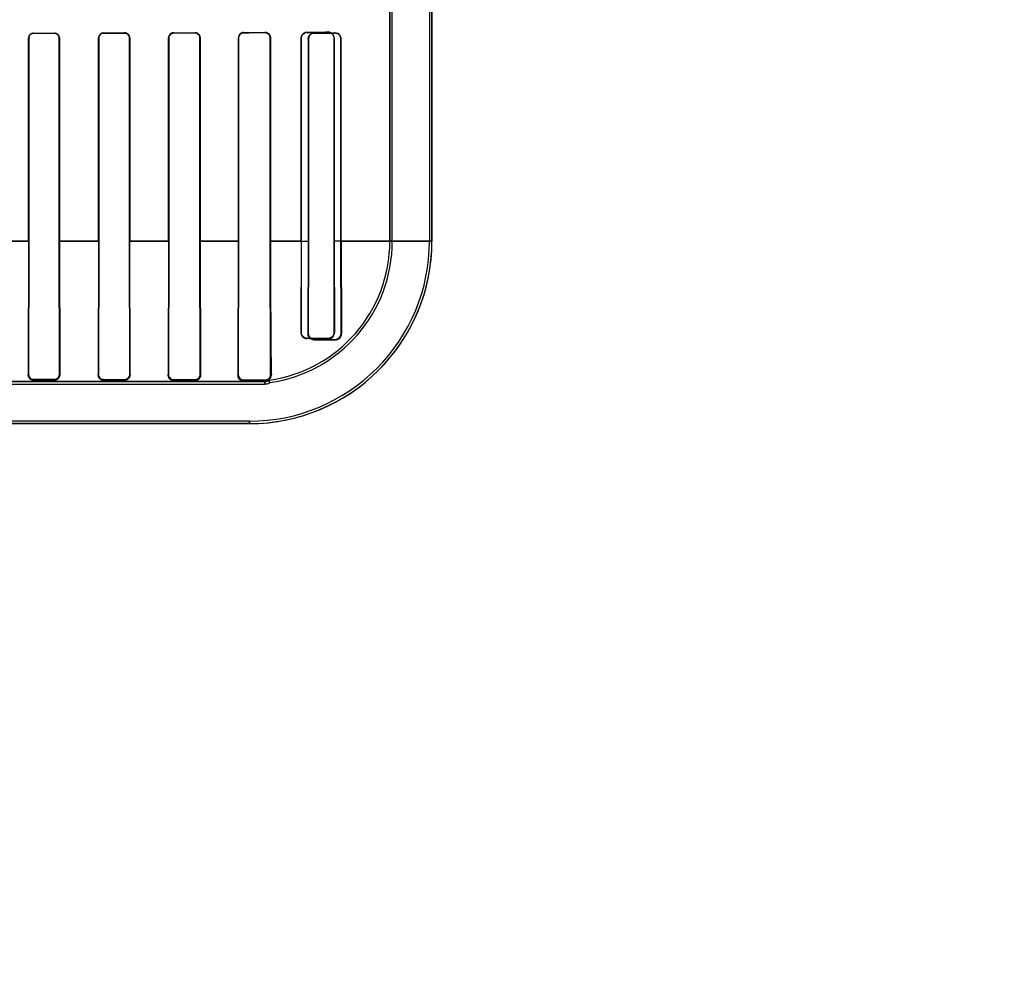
# Model space of a CAD drawing. Header units: millimetres. Extents: x 0 to 297, y 0 to 210.
# Tile 348 of 438: x 242.565 to 242.986, y 156.62 to 157.029. Entities that reach past the tile are written whole.
import ezdxf

# ---------------------------------------------------------------- set-up
doc = ezdxf.new("R2010")
doc.units = ezdxf.units.MM
doc.header["$LTSCALE"] = 16.335
doc.layers.get('0').update_dxf_attribs({"linetype": 'CONTINUOUS'})
for name, color, linetype in [('AXES_REF', 7, 'CONTINUOUS'), ('INTFCLR_1', 7, 'CONTINUOUS'), ('INTFCLR_72935', 7, 'CONTINUOUS')]:
    doc.layers.add(name, color=color, linetype=linetype)

msp = doc.modelspace()

# ---------------------------------------------------------------- linework, layer by layer
at = {"color": 7, "linetype": 'Continuous'}
for radius in [5.8174969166, 5.817, 5.7797484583]:
    msp.add_circle((241.4979109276, 154.8339782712), radius, dxfattribs=at)
msp.add_arc((241.4979109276, 154.8339782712), 5.76, 278.2771290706, 261.7228709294, dxfattribs=at)
at = {"layer": 'AXES_REF', "color": 9, "linetype": 'Continuous'}
msp.add_circle((241.4979109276, 154.8339782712), 3.5571461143, dxfattribs=at)
at = {"layer": 'AXES_REF', "color": 7, "linetype": 'Continuous'}
msp.add_arc((241.4979109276, 154.8339782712), 5.892, 113.0826660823, 66.91733391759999, dxfattribs=at)
at = {"layer": 'AXES_REF', "color": 9, "linetype": 'Continuous'}
msp.add_arc((241.4979109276, 154.8339782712), 5.3067073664, 94.4118118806, 85.5881881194, dxfattribs=at)
at = {"layer": 'INTFCLR_1', "color": 6, "linetype": 'Continuous'}
for p, q in [((242.7399519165, 158.5359798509), (242.7399519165, 156.9339697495)), ((242.7410098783, 158.5359697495), (242.7410098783, 156.9339697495)), ((242.7230098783, 157.0345241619), (242.7230098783, 156.9339697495)), ((242.7240678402, 156.9339697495), (242.7240678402, 157.0345241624)), ((242.568520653, 157.0209697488), (242.568520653, 156.9339697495)), ((242.5685927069, 157.0209697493), (242.5685927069, 156.9339697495)), ((242.5815907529, 156.9339697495), (242.5815907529, 157.0209697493)), ((242.5816651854, 156.9339697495), (242.5816651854, 157.0209697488)), ((242.5984509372, 157.0209697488), (242.5984509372, 156.9339697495)), ((242.5985282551, 157.0209697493), (242.5985282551, 156.9339697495)), ((242.6116625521, 156.9339697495), (242.6116625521, 157.0209697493)), ((242.6117434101, 156.9339697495), (242.6117434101, 157.0209697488)), ((242.6283613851, 157.0209697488), (242.6283613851, 156.9339697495)), ((242.6284466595, 157.0209697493), (242.6284466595, 156.9339697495)), ((242.6417537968, 156.9339697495), (242.6417537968, 157.0209697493)), ((242.6418447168, 156.9339697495), (242.6418447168, 157.0209697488)), ((242.6582441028, 157.0209697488), (242.6582441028, 156.9339697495)), ((242.6583424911, 157.0209697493), (242.6583424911, 156.9339697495)), ((242.671872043, 156.9339697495), (242.671872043, 157.0209697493)), ((242.67198083, 156.9339697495), (242.67198083, 157.0209697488)), ((242.6880801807, 157.0205515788), (242.6880801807, 156.9339697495)), ((242.6882046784, 157.0205515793), (242.6882046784, 156.9339697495)), ((242.7020347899, 156.9339697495), (242.7020347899, 157.0205515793)), ((242.7021868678, 156.9339697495), (242.7021868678, 157.0205515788)), ((242.5685206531, 156.9339697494), (242.5683494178, 156.8769697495)), ((242.5685927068, 156.9339697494), (242.5684932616, 156.8769697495)), ((242.5816935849, 156.8769697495), (242.5815907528, 156.9339697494)), ((242.5816651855, 156.9339697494), (242.5818439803, 156.8769697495)), ((242.5984509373, 156.9339697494), (242.5982626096, 156.8769697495)), ((242.5985282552, 156.9339697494), (242.5984213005, 156.8769697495)), ((242.6117745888, 156.8769697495), (242.6116625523, 156.9339697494)), ((242.6119440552, 156.8769697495), (242.61174341, 156.9339697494)), ((242.628361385, 156.9339697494), (242.6281442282, 156.8769697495)), ((242.6284466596, 156.9339697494), (242.6283282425, 156.8769697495)), ((242.6418804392, 156.8769697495), (242.6417537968, 156.9339697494)), ((242.6418447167, 156.9339697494), (242.6420853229, 156.8769697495)), ((242.6583424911, 156.9339697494), (242.6582048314, 156.8769697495)), ((242.6720253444, 156.8769697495), (242.671872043, 156.9339697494)), ((242.6880801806, 156.9339697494), (242.6879560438, 156.8945515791)), ((242.6882046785, 156.9339697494), (242.6881332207, 156.8945515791)), ((242.7021200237, 156.8945515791), (242.7020347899, 156.9339697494)), ((242.7021868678, 156.9339697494), (242.7023731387, 156.8945515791)), ((242.6905786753, 156.892079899), (242.6995786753, 156.8920166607)), ((242.6905786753, 156.8918781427), (242.6995786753, 156.891759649)), ((242.5195243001, 156.8729117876), (242.6695786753, 156.8729117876)), ((242.5705786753, 156.8748702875), (242.5795786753, 156.8748498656)), ((242.5705786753, 156.8746935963), (242.5795786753, 156.874667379)), ((242.6005786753, 156.8747955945), (242.6095786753, 156.8747691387)), ((242.6005786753, 156.8745954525), (242.6095786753, 156.8745589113)), ((242.6305786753, 156.8746984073), (242.6395786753, 156.8746635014)), ((242.6305786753, 156.8744541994), (242.6395786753, 156.8743968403)), ((242.6605786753, 156.8745677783), (242.6695786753, 156.8745186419)), ((242.6695786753, 156.8739697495), (242.6630098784, 156.8739697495)), ((242.6717479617, 156.8735402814), (242.6713562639, 156.8745531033)), ((242.6630098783, 156.8570277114), (242.1571474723, 156.8570277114))]:
    msp.add_line(p, q, dxfattribs=at)
at = {"layer": 'INTFCLR_1', "color": 9, "linetype": 'Continuous'}
for p, q in [((242.5685206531, 157.0209697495), (242.5685927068, 157.0209697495)), ((242.5705786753, 157.0229595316), (242.5705786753, 157.0230320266)), ((242.5795786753, 157.0230515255), (242.5795786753, 157.0229776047)), ((242.5815907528, 157.0209697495), (242.5816651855, 157.0209697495)), ((242.5984509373, 157.0209697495), (242.5985282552, 157.0209697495)), ((242.6005786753, 157.023025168), (242.6005786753, 157.0231031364)), ((242.6095786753, 157.0231281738), (242.6095786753, 157.0230480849)), ((242.6116625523, 157.0209697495), (242.61174341, 157.0209697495)), ((242.628361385, 157.0209697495), (242.6284466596, 157.0209697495)), ((242.6305786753, 157.0231083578), (242.6305786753, 157.0231946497)), ((242.6395786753, 157.0232271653), (242.6395786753, 157.0231374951)), ((242.6417537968, 157.0209697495), (242.6418447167, 157.0209697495)), ((242.6582441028, 157.0209697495), (242.6583424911, 157.0209697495)), ((242.6605786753, 157.0232148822), (242.6605786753, 157.0233150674)), ((242.6695786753, 157.023359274), (242.6695786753, 157.0232528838)), ((242.671872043, 157.0209697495), (242.67198083, 157.0209697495)), ((242.6880801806, 157.0205515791), (242.6882046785, 157.0205515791)), ((242.6905786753, 157.0229386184), (242.6905786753, 157.0230673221)), ((242.6995786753, 157.0231368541), (242.6995786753, 157.0229919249)), ((242.7020347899, 157.0205515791), (242.7021868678, 157.0205515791)), ((242.551536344, 156.9339684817), (242.5685958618, 156.9339684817)), ((242.5815927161, 156.9339684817), (242.5985279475, 156.9339684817)), ((242.6116623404, 156.9339684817), (242.6284472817, 156.9339684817)), ((242.6417541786, 156.9339684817), (242.6583418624, 156.9339684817)), ((242.6718716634, 156.9339684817), (242.6882047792, 156.9339684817)), ((242.7020336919, 156.9339684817), (242.7410098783, 156.9339684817)), ((242.6881332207, 156.8945515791), (242.6879560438, 156.8945515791)), ((242.7023731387, 156.8945515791), (242.7021200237, 156.8945515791)), ((242.6905786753, 156.8918781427), (242.6905786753, 156.892079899)), ((242.6995786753, 156.8920166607), (242.6995786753, 156.891759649)), ((242.6630098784, 156.8739697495), (242.5195242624, 156.8739697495)), ((242.5684932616, 156.8769697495), (242.5683494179, 156.8769697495)), ((242.5705786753, 156.8746935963), (242.5705786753, 156.8748702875)), ((242.5795786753, 156.8748498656), (242.5795786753, 156.874667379)), ((242.5818439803, 156.8769697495), (242.5816935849, 156.8769697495)), ((242.5984213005, 156.8769697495), (242.5982626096, 156.8769697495)), ((242.6005786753, 156.8745954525), (242.6005786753, 156.8747955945)), ((242.6095786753, 156.8747691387), (242.6095786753, 156.8745589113)), ((242.6119440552, 156.8769697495), (242.6117745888, 156.8769697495)), ((242.6283282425, 156.8769697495), (242.6281442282, 156.8769697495)), ((242.6305786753, 156.8744541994), (242.6305786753, 156.8746984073)), ((242.6395786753, 156.8746635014), (242.6395786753, 156.8743968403)), ((242.6420853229, 156.8769697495), (242.6418804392, 156.8769697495)), ((242.6582048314, 156.8769697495), (242.6579666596, 156.8769697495)), ((242.6605786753, 156.8741855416), (242.6605786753, 156.8745677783)), ((242.6695786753, 156.8745186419), (242.6695786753, 156.8729117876)), ((242.6720253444, 156.8769697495), (242.6723312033, 156.8769697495)), ((242.6630098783, 156.8559697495), (242.6630098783, 156.8570277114)), ((242.6630093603, 156.8559697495), (242.157147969, 156.8559697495))]:
    msp.add_line(p, q, dxfattribs=at)
at = {"layer": 'INTFCLR_1', "color": 7, "linetype": 'Continuous'}
for p, q in [((242.7003129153, 157.0228837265), (242.6995786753, 157.0229919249)), ((242.5818439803, 156.8769697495), (242.581449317, 156.8756575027)), ((242.6119440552, 156.8769697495), (242.611842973, 156.876245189)), ((242.6582048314, 156.8769697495), (242.6585938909, 156.875648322)), ((242.6595693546, 156.8744211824), (242.6592051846, 156.8746224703)), ((242.6599708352, 156.874274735), (242.6595693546, 156.8744211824)), ((242.6605786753, 156.8741855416), (242.6599708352, 156.874274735))]:
    msp.add_line(p, q, dxfattribs=at)
for points in [[(242.6695786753, 157.023359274), (242.6696713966, 157.0233579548), (242.6697615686, 157.0233532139), (242.6698490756, 157.0233453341), (242.6699334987, 157.0233346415), (242.6700150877, 157.0233213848), (242.6700947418, 157.0233056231), (242.6701727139, 157.0232874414), (242.6702486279, 157.0232670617), (242.6703224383, 157.023244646)], [(242.6703096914, 157.0231361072), (242.670234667, 157.0231596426), (242.6701579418, 157.0231808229), (242.6700795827, 157.0231995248), (242.6699997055, 157.0232156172), (242.6699183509, 157.023228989), (242.6698354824, 157.0232395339), (242.669751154, 157.023247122), (242.6696655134, 157.0232516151), (242.6695786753, 157.0232528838)], [(242.5685882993, 156.8759312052), (242.5685428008, 156.8760275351), (242.5685003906, 156.8761297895), (242.5684617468, 156.8762379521), (242.568427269, 156.8763531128), (242.5683981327, 156.8764740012), (242.5683756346, 156.8765968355), (242.5683600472, 156.8767200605), (242.5683512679, 156.8768444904), (242.5683494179, 156.8769697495)], [(242.5684932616, 156.8769697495), (242.5684945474, 156.8768867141), (242.5684991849, 156.8768030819), (242.5685072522, 156.8767189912), (242.5685187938, 156.8766347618), (242.5685338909, 156.8765503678), (242.5685527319, 156.8764654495), (242.5685754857, 156.8763800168), (242.5686022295, 156.8762944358), (242.5686330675, 156.8762089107)]]:
    msp.add_lwpolyline(points, dxfattribs=at)
at = {"layer": 'INTFCLR_1', "color": 6, "linetype": 'Continuous'}
for centre, radius, start, end in [((242.6630098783, 156.9339697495), 0.0769420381, 269.9999996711, 2.894e-07), ((242.6630098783, 156.9339697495), 0.078, 269.9999999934, 359.9999999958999), ((242.6630098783, 156.9339697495), 0.06, 277.996142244, 360), ((242.6630098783, 156.9339697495), 0.06105796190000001, 278.227923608, 3.647e-07), ((242.6996273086, 156.8945053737), 0.0027461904, 268.9852629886, 0.9640510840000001), ((242.6695786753, 156.8769697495), 0.003, 269.9999999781, 306.3367162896), ((242.6695786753, 156.8769697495), 0.0040579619, 270.0000023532, 302.3151234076)]:
    msp.add_arc(centre, radius, start, end, dxfattribs=at)
for centre, major_axis, ratio, start_param, end_param in [((242.4100786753, 157.0239697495), (0.312931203, 0), 0.0034906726, -1.0322457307, -0.9983944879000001), ((242.4100786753, 157.0239697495), (0.330931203, 0), 0.0034906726, -1.0644388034, -1.0330623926), ((242.4100786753, 157.0239697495), (0.312931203, 0), 0.0034906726, -0.9162996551, -0.8795209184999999), ((242.4100786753, 157.0239697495), (0.330931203, 0), 0.0034906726, -0.9573995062, -0.9237350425), ((242.4100786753, 157.0239697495), (0.312931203, 0), 0.0034906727, -0.7888979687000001, -0.7475038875), ((242.4100786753, 157.0239697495), (0.330931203, 0), 0.0034906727, -0.8415583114, -0.8044638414), ((242.4100786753, 157.0239697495), (0.312931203, 0), 0.0034906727, -0.642674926, -0.5930216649), ((242.4100786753, 157.0239697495), (0.330931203, 0), 0.0034906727, -0.7121557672, -0.6694696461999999), ((242.4100786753, 157.0235515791), (0.312931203, 0), 0.0034906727, -0.4592997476, -0.3894356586), ((242.4100786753, 157.0235515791), (0.330931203, 0), 0.0034906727, -0.5593349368, -0.5057648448)]:
    msp.add_ellipse(centre, major_axis=major_axis, ratio=ratio, start_param=start_param, end_param=end_param, dxfattribs=at)
for points, knots in [([(242.5705786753, 157.0230320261), (242.5700813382, 157.0230309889), (242.5689925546, 157.0226223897), (242.568520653, 157.0215231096), (242.568520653, 157.0209697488)], [0, 0, 0, 0, 0.4733403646, 1, 1, 1, 1]), ([(242.5705786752, 157.022959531), (242.5700477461, 157.0229585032), (242.5689885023, 157.0225045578), (242.5685927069, 157.021452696), (242.5685927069, 157.0209697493)], [0, 0, 0, 0, 0.5236633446, 1, 1, 1, 1]), ([(242.5816651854, 157.0209697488), (242.5816651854, 157.0215247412), (242.5811921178, 157.0226367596), (242.5800871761, 157.0230526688), (242.5795786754, 157.023051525)], [0, 0, 0, 0, 0.5218573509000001, 1, 1, 1, 1]), ([(242.5815907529, 157.0209697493), (242.5815907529, 157.0215090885), (242.5811296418, 157.022582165), (242.5800648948, 157.0229786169), (242.5795786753, 157.0229776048)], [0, 0, 0, 0, 0.5258974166, 1, 1, 1, 1]), ([(242.6005786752, 157.0231031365), (242.6000500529, 157.0231017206), (242.5989218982, 157.0226622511), (242.5984509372, 157.0215278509), (242.5984509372, 157.0209697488)], [0, 0, 0, 0, 0.4864373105, 1, 1, 1, 1]), ([(242.6005786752, 157.0230251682), (242.6000745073, 157.0230239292), (242.5989882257, 157.0226066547), (242.5985282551, 157.0215126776), (242.5985282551, 157.0209697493)], [0, 0, 0, 0, 0.4814922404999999, 1, 1, 1, 1]), ([(242.6117434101, 157.0209697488), (242.6117434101, 157.0214154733), (242.6113979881, 157.0225437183), (242.6102327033, 157.0231300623), (242.6095786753, 157.0231281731)], [0, 0, 0, 0, 0.4052942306, 1, 1, 1, 1]), ([(242.6116625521, 157.0209697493), (242.6116625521, 157.0215138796), (242.6112020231, 157.0226226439), (242.6100966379, 157.0230494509), (242.6095786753, 157.0230480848)], [0, 0, 0, 0, 0.5123180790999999, 1, 1, 1, 1]), ([(242.6305786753, 157.0231946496), (242.6300034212, 157.0231926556), (242.6288234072, 157.0227060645), (242.6283613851, 157.0215274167), (242.6283613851, 157.0209697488)], [0, 0, 0, 0, 0.5077629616, 1, 1, 1, 1]), ([(242.6305786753, 157.0231083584), (242.6300689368, 157.0231067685), (242.6289420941, 157.0226888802), (242.6284466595, 157.0215488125), (242.6284466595, 157.0209697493)], [0, 0, 0, 0, 0.4681658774, 1, 1, 1, 1]), ([(242.6418447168, 157.0209697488), (242.6418447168, 157.0214618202), (242.641456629, 157.0226484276), (242.6402389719, 157.0232296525), (242.6395786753, 157.0232271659)], [0, 0, 0, 0, 0.4270071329, 1, 1, 1, 1]), ([(242.6417537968, 157.0209697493), (242.6417537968, 157.0215165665), (242.6412981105, 157.0226702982), (242.6401402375, 157.0231393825), (242.6395786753, 157.0231374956)], [0, 0, 0, 0, 0.4933469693, 1, 1, 1, 1]), ([(242.6605786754, 157.0233150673), (242.6600713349, 157.023312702), (242.6588473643, 157.0229095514), (242.6582441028, 157.0216535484), (242.6582441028, 157.0209697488)], [0, 0, 0, 0, 0.425931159, 1, 1, 1, 1]), ([(242.6605786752, 157.0232148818), (242.6601099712, 157.0232129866), (242.6589411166, 157.022845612), (242.6583424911, 157.0216407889), (242.6583424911, 157.0209697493)], [0, 0, 0, 0, 0.4112383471, 1, 1, 1, 1]), ([(242.6880801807, 157.0205515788), (242.6880801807, 157.0210437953), (242.6884522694, 157.0223458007), (242.6897981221, 157.0230618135), (242.6905786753, 157.0230673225)], [0, 0, 0, 0, 0.3867227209, 1, 1, 1, 1]), ([(242.6905786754, 157.0229386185), (242.6901144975, 157.0229360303), (242.6888806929, 157.0225789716), (242.6882046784, 157.0212958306), (242.6882046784, 157.0205515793)], [0, 0, 0, 0, 0.3841204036, 1, 1, 1, 1]), ([(242.7021868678, 157.0205515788), (242.7021868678, 157.0210420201), (242.7018175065, 157.0223889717), (242.7004068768, 157.023143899), (242.6995786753, 157.0231368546)], [0, 0, 0, 0, 0.3719204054, 1, 1, 1, 1]), ([(242.6582441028, 156.9339697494), (242.6582441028, 156.9334022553), (242.658244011, 156.9322671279), (242.6582435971, 156.9305640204), (242.6582429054, 156.9288600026), (242.6582419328, 156.927154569), (242.6582406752, 156.9254474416), (242.6582391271, 156.9237381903), (242.6582372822, 156.9220267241), (242.6582351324, 156.9203127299), (242.6582326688, 156.9185963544), (242.658229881, 156.916877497), (242.6582267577, 156.9151566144), (242.6582232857, 156.9134338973), (242.6582194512, 156.9117101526), (242.6582152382, 156.9099859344), (242.6582106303, 156.9082624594), (242.6582056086, 156.9065407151), (242.6582001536, 156.9048223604), (242.6581942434, 156.9031089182), (242.658187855, 156.9014025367), (242.658180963, 156.8997053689), (242.6581735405, 156.8980200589), (242.6581655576, 156.8963494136), (242.6581569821, 156.8946965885), (242.6581477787, 156.8930651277), (242.6581379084, 156.8914588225), (242.6581273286, 156.8898819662), (242.6581159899, 156.8883389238), (242.6581038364, 156.8868345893), (242.6580908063, 156.8853741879), (242.658076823, 156.8839639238), (242.6580572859, 156.8821998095), (242.6580265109, 156.8798746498), (242.6579932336, 156.878001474), (242.6579666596, 156.8769697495)], [0, 0, 0, 0, 0.0298673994, 0.0597421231, 0.0896351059, 0.1195504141, 0.1494996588, 0.1794818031, 0.2095088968, 0.2395747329, 0.2696899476, 0.2998423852, 0.3300388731, 0.3602607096, 0.3905097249, 0.4207603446, 0.4510071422, 0.4812170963, 0.5113766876, 0.5414451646, 0.5713966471, 0.6011847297, 0.6307683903, 0.6600959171, 0.6891123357, 0.7177582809, 0.7459615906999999, 0.7736542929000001, 0.8007505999, 0.8271746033, 0.8528304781, 0.8776150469, 0.9014009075, 0.9456819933, 1, 1, 1, 1]), ([(242.67198083, 156.9339697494), (242.67198083, 156.9334403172), (242.6719809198, 156.9323811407), (242.671981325, 156.9307915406), (242.6719820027, 156.9291999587), (242.6719829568, 156.9276053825), (242.6719841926, 156.9260069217), (242.6719857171, 156.9244037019), (242.6719875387, 156.922795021), (242.6719896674, 156.921180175), (242.671992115, 156.9195587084), (242.6719948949, 156.9179301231), (242.6719980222, 156.9162942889), (242.672001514, 156.9146510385), (242.6720053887, 156.9130006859), (242.6720096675, 156.9113434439), (242.6720143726, 156.9096800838), (242.6720195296, 156.9080113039), (242.6720251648, 156.9063384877), (242.6720313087, 156.9046629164), (242.6720379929, 156.9029865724), (242.6720452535, 156.9013113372), (242.6720531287, 156.8996398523), (242.6720616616, 156.8979748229), (242.6720708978, 156.8963197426), (242.6720808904, 156.8946779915), (242.6720916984, 156.8930535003), (242.6721033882, 156.891450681), (242.6721160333, 156.8898746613), (242.6721297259, 156.888330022), (242.6721445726, 156.8868225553), (242.6721606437, 156.8853624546), (242.6721830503, 156.8835586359), (242.6722128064, 156.8815403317), (242.6722587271, 156.8792174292), (242.6722993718, 156.8777418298), (242.6723312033, 156.8769697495)], [0, 0, 0, 0, 0.0278636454, 0.0557437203, 0.0836595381, 0.1116274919, 0.1396651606, 0.1677854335, 0.1960038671, 0.2243289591, 0.2527737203, 0.281340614, 0.3100403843, 0.3388666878, 0.367823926, 0.3968975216, 0.4260864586, 0.4553657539, 0.4847246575, 0.5141260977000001, 0.5435504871, 0.5729501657, 0.6022933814, 0.6315205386, 0.6605806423, 0.6894004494, 0.7179263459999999, 0.7460783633, 0.7737579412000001, 0.8008738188, 0.8273748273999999, 0.8530986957, 0.8777225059, 0.9223159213, 0.9593314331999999, 1, 1, 1, 1]), ([(242.6881332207, 156.8945515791), (242.688131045, 156.8940203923), (242.6885419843, 156.8927307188), (242.6898581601, 156.892084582), (242.6905786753, 156.892079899)], [0, 0, 0, 0, 0.4243684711, 1, 1, 1, 1]), ([(242.6995786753, 156.8920166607), (242.7000254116, 156.8920132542), (242.7013375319, 156.8923324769), (242.7021242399, 156.8937119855), (242.7021200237, 156.8945515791)], [0, 0, 0, 0, 0.3472990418, 1, 1, 1, 1]), ([(242.5795786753, 156.8748498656), (242.5800619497, 156.8748487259), (242.5811788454, 156.8752349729), (242.5816962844, 156.8763728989), (242.5816935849, 156.8769697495)], [0, 0, 0, 0, 0.4474226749, 1, 1, 1, 1]), ([(242.5984213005, 156.8769697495), (242.5984187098, 156.8764217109), (242.5988704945, 156.8752688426), (242.6000214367, 156.8747971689), (242.6005786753, 156.8747955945)], [0, 0, 0, 0, 0.4958399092, 1, 1, 1, 1]), ([(242.6095786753, 156.8747691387), (242.6100619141, 156.8747676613), (242.6112181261, 156.8751478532), (242.6117777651, 156.8763322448), (242.6117745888, 156.8769697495)], [0, 0, 0, 0, 0.4311750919, 1, 1, 1, 1]), ([(242.6283282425, 156.8769697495), (242.6283258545, 156.8765199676), (242.62866261, 156.87534141), (242.6298793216, 156.8747010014), (242.6305786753, 156.8746984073)], [0, 0, 0, 0, 0.3914106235, 1, 1, 1, 1]), ([(242.6395786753, 156.8746635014), (242.6400595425, 156.8746615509), (242.6412665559, 156.8750317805), (242.6418844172, 156.8762771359), (242.6418804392, 156.8769697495)], [0, 0, 0, 0, 0.4097764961, 1, 1, 1, 1]), ([(242.6605786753, 156.8741855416), (242.6612853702, 156.8741732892), (242.6615389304, 156.8746591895), (242.6631287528, 156.8739697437), (242.6630098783, 156.8739697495)], [0, 0, 0, 0, 0.8560276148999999, 1, 1, 1, 1]), ([(242.6695786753, 156.8745186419), (242.6700296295, 156.8745160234), (242.671299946, 156.8748462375), (242.6720310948, 156.8761776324), (242.6720253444, 156.8769697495)], [0, 0, 0, 0, 0.3627720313, 1, 1, 1, 1])]:
    msp.add_open_spline(points, degree=3, knots=knots, dxfattribs=at)
at = {"layer": 'INTFCLR_1', "color": 7, "linetype": 'Continuous'}
for points, knots in [([(242.67198083, 157.0209697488), (242.6719808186, 157.0214503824), (242.671612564, 157.0227033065), (242.6703164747, 157.0233500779), (242.6695786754, 157.0233592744)], [0, 0, 0, 0, 0.3944500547, 1, 1, 1, 1]), ([(242.671872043, 157.0209697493), (242.6718722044, 157.021477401), (242.67146894, 157.0226857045), (242.6702374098, 157.0232418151), (242.6695786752, 157.0232528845)], [0, 0, 0, 0, 0.4351999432, 1, 1, 1, 1]), ([(242.6703224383, 157.023244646), (242.6707892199, 157.0230946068), (242.6716552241, 157.0224798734), (242.6719808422, 157.0214663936), (242.67198083, 157.0209697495)], [0, 0, 0, 0, 0.4967874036, 1, 1, 1, 1]), ([(242.7020347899, 157.0205515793), (242.702034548, 157.0210567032), (242.7016437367, 157.0223391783), (242.7003197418, 157.0229871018), (242.6995786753, 157.0229919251)], [0, 0, 0, 0, 0.4053294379, 1, 1, 1, 1]), ([(242.6879560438, 156.8945515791), (242.6879523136, 156.8940197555), (242.6883454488, 156.8926353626), (242.6897648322, 156.8918939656), (242.6905786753, 156.8918781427)], [0, 0, 0, 0, 0.3951726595, 1, 1, 1, 1]), ([(242.5683494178, 156.8769697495), (242.5683535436, 156.8764901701), (242.5686948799, 156.8753044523), (242.5699106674, 156.874699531), (242.5705786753, 156.8746935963)], [0, 0, 0, 0, 0.417901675, 1, 1, 1, 1]), ([(242.5684946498, 156.8769689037), (242.5684921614, 156.8764240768), (242.5689473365, 156.8753085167), (242.5700569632, 156.8748694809), (242.5705798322, 156.8748700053)], [0, 0, 0, 0, 0.5102853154, 1, 1, 1, 1]), ([(242.5795786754, 156.874667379), (242.5800509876, 156.8746681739), (242.5812481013, 156.8750361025), (242.5818478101, 156.8762784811), (242.5818439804, 156.8769697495)], [0, 0, 0, 0, 0.4059093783, 1, 1, 1, 1]), ([(242.5982626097, 156.8769697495), (242.5982671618, 156.8765175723), (242.5985694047, 156.8752937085), (242.599839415, 156.8746039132), (242.6005786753, 156.8745954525)], [0, 0, 0, 0, 0.3795188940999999, 1, 1, 1, 1]), ([(242.6095786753, 156.8745589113), (242.6100457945, 156.8745589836), (242.611291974, 156.8749176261), (242.6119503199, 156.8762217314), (242.6119440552, 156.8769697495)], [0, 0, 0, 0, 0.3844085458, 1, 1, 1, 1]), ([(242.6281442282, 156.8769697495), (242.6281514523, 156.8764603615), (242.6284924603, 156.8751606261), (242.6298285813, 156.8744653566), (242.6305786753, 156.8744541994)], [0, 0, 0, 0, 0.4044400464, 1, 1, 1, 1]), ([(242.6395786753, 156.8743968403), (242.6400281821, 156.8743946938), (242.6413430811, 156.8747355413), (242.6420971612, 156.8761305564), (242.6420853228, 156.8769697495)], [0, 0, 0, 0, 0.348786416, 1, 1, 1, 1]), ([(242.6579666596, 156.8769697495), (242.6579923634, 156.8764417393), (242.6582893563, 156.8750364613), (242.6597387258, 156.8742080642), (242.6605786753, 156.8741855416)], [0, 0, 0, 0, 0.3861790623, 1, 1, 1, 1]), ([(242.6582034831, 156.8769682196), (242.6581957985, 156.8764489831), (242.658604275, 156.8751947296), (242.6598812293, 156.8745685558), (242.66057833, 156.8745672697)], [0, 0, 0, 0, 0.4269117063, 1, 1, 1, 1])]:
    msp.add_open_spline(points, degree=3, knots=knots, dxfattribs=at)
for points in [[(242.671872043, 157.0209697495), (242.6718720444, 157.0214965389), (242.6718249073, 157.0222861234), (242.6713250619, 157.0224524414)], [(242.6887811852, 156.8926072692), (242.68839335, 156.8929759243), (242.6880021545, 156.8934782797), (242.6880066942, 156.8940133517)], [(242.6905786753, 156.8918781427), (242.690084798, 156.8918836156), (242.6895185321, 156.8919672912), (242.6891605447, 156.8923075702)], [(242.5686330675, 156.8762089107), (242.5688177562, 156.875729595), (242.569164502, 156.8750775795), (242.5696781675, 156.8750764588)], [(242.5705786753, 156.8746935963), (242.5700977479, 156.8746950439), (242.5694310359, 156.8747361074), (242.5692154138, 156.8751659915)], [(242.581449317, 156.8756575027), (242.5811894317, 156.8752758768), (242.5808194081, 156.8748034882), (242.5803576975, 156.8748048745)], [(242.5990842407, 156.8751526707), (242.598673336, 156.8755038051), (242.5982833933, 156.8760267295), (242.5982914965, 156.8765671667)], [(242.6005786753, 156.8745954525), (242.6001306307, 156.8745972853), (242.5996351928, 156.8747015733), (242.5992945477, 156.87499262)], [(242.6287695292, 156.8752806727), (242.628371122, 156.8757297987), (242.6281334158, 156.8763694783), (242.6281442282, 156.8769697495)], [(242.6305786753, 156.8744541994), (242.630124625, 156.8744570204), (242.6295756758, 156.874507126), (242.6292742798, 156.8748467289)], [(242.6416262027, 156.8754645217), (242.6413623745, 156.8750886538), (242.6410165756, 156.8745921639), (242.6405573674, 156.8745953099)], [(242.6420853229, 156.8769697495), (242.6420948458, 156.8765072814), (242.6419974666, 156.8760064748), (242.6417317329, 156.875627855)], [(242.6592051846, 156.8746224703), (242.658536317, 156.8748778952), (242.6582083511, 156.8752556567), (242.658221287, 156.8757557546)], [(242.6585938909, 156.875648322), (242.6588830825, 156.8752059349), (242.6593245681, 156.8746875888), (242.659853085, 156.8746847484)]]:
    msp.add_open_spline(points, degree=3, dxfattribs=at)
at = {"layer": 'INTFCLR_1', "color": 6, "linetype": 'Continuous'}
msp.add_open_spline([(242.6713562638, 156.8745531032), (242.6707956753, 156.8744743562), (242.6722335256, 156.8754554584), (242.6722102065, 156.8760210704)], degree=3, dxfattribs=at)
at = {"layer": 'INTFCLR_72935', "color": 6, "linetype": 'Continuous'}
for p, q in [((242.7399519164, 158.5359899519), (242.7399519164, 156.9339697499)), ((242.7410098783, 156.9339697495), (242.7410098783, 158.5359697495)), ((242.72406784, 156.9339697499), (242.72406784, 157.037355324)), ((242.7230098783, 156.9339697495), (242.7230098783, 157.0362811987)), ((242.5685206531, 156.9339697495), (242.5685206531, 157.0209697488)), ((242.5685927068, 156.9339697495), (242.5685927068, 157.0209697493)), ((242.5815907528, 157.0209697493), (242.5815907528, 156.9339697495)), ((242.5816651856, 157.0209697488), (242.5816651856, 156.9339697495)), ((242.5984509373, 156.9339697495), (242.5984509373, 157.0209697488)), ((242.5985282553, 156.9339697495), (242.5985282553, 157.0209697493)), ((242.6116625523, 157.0209697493), (242.6116625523, 156.9339697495)), ((242.61174341, 157.0209697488), (242.61174341, 156.9339697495)), ((242.628361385, 156.9339697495), (242.628361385, 157.0209697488)), ((242.6284466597, 156.9339697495), (242.6284466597, 157.0209697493)), ((242.6417537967, 157.0209697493), (242.6417537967, 156.9339697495)), ((242.6418447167, 157.0209697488), (242.6418447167, 156.9339697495)), ((242.6582441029, 156.9339697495), (242.6582441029, 157.0209697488)), ((242.6583424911, 156.9339697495), (242.6583424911, 157.0209697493)), ((242.6718720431, 157.0209697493), (242.6718720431, 156.9339697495)), ((242.67198083, 157.0209697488), (242.67198083, 156.9339697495)), ((242.685099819, 156.9339697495), (242.685099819, 157.0209697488)), ((242.6852205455, 156.9339697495), (242.6852205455, 157.0209697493)), ((242.699015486, 157.0209697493), (242.699015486, 156.9339697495)), ((242.6991604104, 157.0209697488), (242.6991604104, 156.9339697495)), ((242.5685206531, 156.9339697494), (242.5683494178, 156.8769697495)), ((242.5684932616, 156.8769697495), (242.5685927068, 156.9339697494)), ((242.5815907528, 156.9339697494), (242.5816935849, 156.8769697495)), ((242.5816651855, 156.9339697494), (242.5818439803, 156.8769697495)), ((242.5984509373, 156.9339697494), (242.5982626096, 156.8769697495)), ((242.5984213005, 156.8769697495), (242.5985282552, 156.9339697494)), ((242.6116625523, 156.9339697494), (242.6117745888, 156.8769697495)), ((242.6119440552, 156.8769697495), (242.61174341, 156.9339697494)), ((242.628361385, 156.9339697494), (242.6281442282, 156.8769697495)), ((242.6283282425, 156.8769697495), (242.6284466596, 156.9339697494)), ((242.6417537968, 156.9339697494), (242.6418804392, 156.8769697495)), ((242.6418447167, 156.9339697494), (242.6420853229, 156.8769697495)), ((242.6582048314, 156.8769697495), (242.6583424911, 156.9339697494)), ((242.671872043, 156.9339697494), (242.6720253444, 156.8769697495)), ((242.6850998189, 156.9339697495), (242.6849849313, 156.8949697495)), ((242.6851527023, 156.8949697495), (242.6852205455, 156.9339697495)), ((242.699015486, 156.9339697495), (242.6990952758, 156.8949697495)), ((242.6991604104, 156.9339697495), (242.6993208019, 156.8949697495)), ((242.6965786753, 156.8924591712), (242.6875786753, 156.8925189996)), ((242.5166931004, 156.8729117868), (242.6695786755, 156.8729117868)), ((242.5795786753, 156.8748498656), (242.5705786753, 156.8748702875)), ((242.5705786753, 156.8746935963), (242.5795786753, 156.874667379)), ((242.6095786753, 156.8747691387), (242.6005786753, 156.8747955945)), ((242.6005786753, 156.8745954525), (242.6095786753, 156.8745589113)), ((242.6395786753, 156.8746635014), (242.6305786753, 156.8746984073)), ((242.6305786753, 156.8744541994), (242.6395786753, 156.8743968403)), ((242.6695786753, 156.8745186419), (242.6605786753, 156.8745677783)), ((242.6630098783, 156.8739697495), (242.6695786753, 156.8739697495)), ((242.6717479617, 156.8735402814), (242.6713562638, 156.8745531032)), ((242.6630098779, 156.8570277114), (242.1571474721, 156.8570277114))]:
    msp.add_line(p, q, dxfattribs=at)
at = {"layer": 'INTFCLR_72935', "color": 9, "linetype": 'Continuous'}
for p, q in [((242.5685927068, 157.0209697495), (242.5685206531, 157.0209697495)), ((242.5705786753, 157.0230320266), (242.5705786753, 157.0229595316)), ((242.5795786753, 157.0229776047), (242.5795786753, 157.0230515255)), ((242.5816651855, 157.0209697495), (242.5815907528, 157.0209697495)), ((242.5985282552, 157.0209697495), (242.5984509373, 157.0209697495)), ((242.6005786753, 157.0231031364), (242.6005786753, 157.023025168)), ((242.6095786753, 157.0230480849), (242.6095786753, 157.0231281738)), ((242.61174341, 157.0209697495), (242.6116625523, 157.0209697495)), ((242.6284466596, 157.0209697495), (242.628361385, 157.0209697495)), ((242.6305786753, 157.0231946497), (242.6305786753, 157.0231083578)), ((242.6395786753, 157.0231374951), (242.6395786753, 157.0232271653)), ((242.6418447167, 157.0209697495), (242.6417537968, 157.0209697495)), ((242.6583424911, 157.0209697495), (242.6582441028, 157.0209697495)), ((242.6605786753, 157.0233150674), (242.6605786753, 157.0232148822)), ((242.6695786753, 157.0232528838), (242.6695786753, 157.023359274)), ((242.67198083, 157.0209697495), (242.671872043, 157.0209697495)), ((242.6852205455, 157.0209697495), (242.6850998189, 157.0209697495)), ((242.6875786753, 157.0234648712), (242.6875786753, 157.0233403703)), ((242.6965786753, 157.0233915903), (242.6965786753, 157.0235303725)), ((242.6991604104, 157.0209697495), (242.699015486, 157.0209697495)), ((242.5685956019, 156.9339684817), (242.5515370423, 156.9339684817)), ((242.5985278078, 156.9339684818), (242.5815918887, 156.9339684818)), ((242.6284473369, 156.9339684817), (242.6116626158, 156.9339684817)), ((242.6583417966, 156.9339684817), (242.6417538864, 156.9339684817)), ((242.6852206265, 156.9339684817), (242.671871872, 156.9339684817)), ((242.7410098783, 156.9339684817), (242.6990143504, 156.9339684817)), ((242.6849849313, 156.8949697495), (242.6851527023, 156.8949697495)), ((242.6990952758, 156.8949697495), (242.6993208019, 156.8949697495)), ((242.6875786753, 156.8925189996), (242.6875786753, 156.8923306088)), ((242.6965786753, 156.8922298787), (242.6965786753, 156.8924591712)), ((242.5195242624, 156.8739697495), (242.6630098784, 156.8739697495)), ((242.5683494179, 156.8769697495), (242.5684932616, 156.8769697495)), ((242.5705786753, 156.8748702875), (242.5705786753, 156.8746935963)), ((242.5795786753, 156.874667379), (242.5795786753, 156.8748498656)), ((242.5816935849, 156.8769697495), (242.5818439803, 156.8769697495)), ((242.5982626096, 156.8769697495), (242.5984213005, 156.8769697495)), ((242.6005786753, 156.8747955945), (242.6005786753, 156.8745954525)), ((242.6095786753, 156.8745589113), (242.6095786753, 156.8747691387)), ((242.6117745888, 156.8769697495), (242.6119440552, 156.8769697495)), ((242.6281442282, 156.8769697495), (242.6283282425, 156.8769697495)), ((242.6305786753, 156.8746984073), (242.6305786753, 156.8744541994)), ((242.6395786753, 156.8743968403), (242.6395786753, 156.8746635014)), ((242.6418804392, 156.8769697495), (242.6420853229, 156.8769697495)), ((242.6579666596, 156.8769697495), (242.6582048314, 156.8769697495)), ((242.6605786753, 156.8745677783), (242.6605786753, 156.8741855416)), ((242.6695786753, 156.8729117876), (242.6695786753, 156.8745186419)), ((242.6723312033, 156.8769697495), (242.6720253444, 156.8769697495)), ((242.6630098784, 156.8570277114), (242.6630098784, 156.8559697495)), ((242.1571479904, 156.8559697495), (242.6630093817, 156.8559697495))]:
    msp.add_line(p, q, dxfattribs=at)
at = {"layer": 'INTFCLR_72935', "color": 7, "linetype": 'Continuous'}
for p, q in [((242.6965786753, 157.0233915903), (242.6973134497, 157.0232821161)), ((242.5814506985, 156.8756595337), (242.5818439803, 156.8769697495)), ((242.6118431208, 156.8762456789), (242.6119440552, 156.8769697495)), ((242.6585915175, 156.8756519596), (242.6582048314, 156.8769697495)), ((242.659205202, 156.8746224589), (242.6595693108, 156.8744212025)), ((242.6595693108, 156.8744212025), (242.6599706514, 156.8742747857)), ((242.6599706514, 156.8742747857), (242.6605786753, 156.8741855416))]:
    msp.add_line(p, q, dxfattribs=at)
for points in [[(242.6403259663, 157.0231028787), (242.6402490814, 157.0231279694), (242.640170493, 157.02315052), (242.6400902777, 157.023170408), (242.6400085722, 157.0231875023), (242.6399254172, 157.0232016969), (242.6398407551, 157.0232128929), (242.6397546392, 157.0232209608), (242.6396672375, 157.0232257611), (242.6395786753, 157.0232271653)], [(242.6703237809, 157.023244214), (242.6702498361, 157.0232667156), (242.6701738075, 157.0232871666), (242.6700957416, 157.0233054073), (242.6700160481, 157.0233212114), (242.6699344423, 157.0233345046), (242.6698499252, 157.0233452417), (242.669762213, 157.0233531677), (242.6696717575, 157.0233579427), (242.6695786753, 157.023359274)], [(242.6695786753, 157.0232528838), (242.6696604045, 157.0232517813), (242.6697428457, 157.0232476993), (242.6698258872, 157.0232405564), (242.6699100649, 157.0232301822), (242.6699945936, 157.0232165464), (242.6700774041, 157.0232000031), (242.6701577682, 157.0231808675), (242.6702362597, 157.0231591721), (242.670312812, 157.0231350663)], [(242.5683494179, 156.8769697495), (242.5683500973, 156.8768777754), (242.5683545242, 156.8767861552), (242.5683626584, 156.8766950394), (242.5683744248, 156.8766047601), (242.5683897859, 156.876515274), (242.5684088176, 156.8764261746), (242.568431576, 156.8763374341), (242.5684580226, 156.8762493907), (242.5684881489, 156.8761622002)], [(242.5686318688, 156.8762120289), (242.568601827, 156.8762956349), (242.5685755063, 156.8763799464), (242.5685528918, 156.8764647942), (242.5685339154, 156.8765502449), (242.5685186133, 156.8766359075), (242.568507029, 156.876720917), (242.5684990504, 156.8768048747), (242.5684945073, 156.876887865), (242.5684932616, 156.8769697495)]]:
    msp.add_lwpolyline(points, dxfattribs=at)
at = {"layer": 'INTFCLR_72935', "color": 6, "linetype": 'Continuous'}
for centre, radius, start, end in [((242.6630098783, 156.9339697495), 0.0769420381, 269.9999996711, 2.894e-07), ((242.6630098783, 156.9339697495), 0.078, 270.0000000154, 360), ((242.6630098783, 156.9339697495), 0.06, 277.9961422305, 359.9999999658), ((242.6630098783, 156.9339697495), 0.06105796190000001, 278.227923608, 3.647e-07), ((242.6966157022, 156.8949348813), 0.0027052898, 269.2157666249, 0.7384893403), ((242.6686257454, 154.7942123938), 2.098203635, 89.2366650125, 89.4824441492), ((242.6695786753, 156.8769697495), 0.003, 270.0000000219, 306.3367162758), ((242.6695786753, 156.8769697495), 0.0040579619, 270.0000023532, 302.3151234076)]:
    msp.add_arc(centre, radius, start, end, dxfattribs=at)
for major_axis, ratio, start_param, end_param in [((0.312931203, 0), 0.0034906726, -1.0322457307, -0.9983944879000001), ((0.330931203, 0), 0.0034906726, -1.0644388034, -1.0330623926), ((0.312931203, 0), 0.0034906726, -0.9162996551, -0.8795209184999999), ((0.330931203, 0), 0.0034906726, -0.9573995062, -0.9237350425), ((0.312931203, 0), 0.0034906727, -0.7888979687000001, -0.7475038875), ((0.330931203, 0), 0.0034906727, -0.8415583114, -0.8044638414), ((0.312931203, 0), 0.0034906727, -0.642674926, -0.5930216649), ((0.330931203, 0), 0.0034906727, -0.7121557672, -0.6694696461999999), ((0.312931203, 0), 0.0034906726, -0.4804730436, -0.4139561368), ((0.330931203, 0), 0.0034906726, -0.5761930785, -0.5241715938)]:
    msp.add_ellipse((242.4100786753, 157.0239697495), major_axis=major_axis, ratio=ratio, start_param=start_param, end_param=end_param, dxfattribs=at)
for points, knots in [([(242.5705786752, 157.0230320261), (242.5700745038, 157.0230309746), (242.5689844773, 157.0226145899), (242.5685206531, 157.0215163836), (242.5685206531, 157.0209697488)], [0, 0, 0, 0, 0.4797954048, 1, 1, 1, 1]), ([(242.5685927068, 157.0209697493), (242.5685927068, 157.0215121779), (242.5690583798, 157.0225742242), (242.5701074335, 157.0229586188), (242.5705786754, 157.022959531)], [0, 0, 0, 0, 0.5351128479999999, 1, 1, 1, 1]), ([(242.5816651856, 157.0209697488), (242.5816651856, 157.0215316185), (242.5811838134, 157.022644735), (242.5800801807, 157.0230526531), (242.5795786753, 157.023051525)], [0, 0, 0, 0, 0.5283827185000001, 1, 1, 1, 1]), ([(242.5795786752, 157.0229776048), (242.5800649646, 157.0229786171), (242.5811297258, 157.0225820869), (242.5815907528, 157.0215090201), (242.5815907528, 157.0209697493)], [0, 0, 0, 0, 0.4741700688, 1, 1, 1, 1]), ([(242.6005786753, 157.0231031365), (242.6000422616, 157.0231016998), (242.5989126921, 157.0226532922), (242.5984509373, 157.0215201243), (242.5984509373, 157.0209697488)], [0, 0, 0, 0, 0.4935775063, 1, 1, 1, 1]), ([(242.5985282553, 157.0209697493), (242.5985282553, 157.0215169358), (242.5989932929, 157.0226116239), (242.6000788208, 157.0230239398), (242.6005786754, 157.0230251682)], [0, 0, 0, 0, 0.5226019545, 1, 1, 1, 1]), ([(242.61174341, 157.0209697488), (242.61174341, 157.0215333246), (242.6112669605, 157.0226848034), (242.6101183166, 157.0231297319), (242.6095786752, 157.0231281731)], [0, 0, 0, 0, 0.5108464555, 1, 1, 1, 1]), ([(242.6095786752, 157.0230480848), (242.6101037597, 157.0230494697), (242.6112104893, 157.0226144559), (242.6116625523, 157.0215068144), (242.6116625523, 157.0209697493)], [0, 0, 0, 0, 0.4943611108, 1, 1, 1, 1]), ([(242.6305786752, 157.0231946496), (242.6301262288, 157.0231930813), (242.6289698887, 157.0228420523), (242.628361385, 157.0216463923), (242.628361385, 157.0209697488)], [0, 0, 0, 0, 0.400719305, 1, 1, 1, 1]), ([(242.6284466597, 157.0209697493), (242.6284466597, 157.0215201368), (242.6289078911, 157.0226555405), (242.6300398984, 157.0231066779), (242.6305786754, 157.0231083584)], [0, 0, 0, 0, 0.5053287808, 1, 1, 1, 1]), ([(242.6395786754, 157.0231374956), (242.6401450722, 157.0231393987), (242.6413034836, 157.0226642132), (242.6417537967, 157.0215116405), (242.6417537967, 157.0209697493)], [0, 0, 0, 0, 0.5110569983, 1, 1, 1, 1]), ([(242.6605786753, 157.0233150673), (242.6600152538, 157.0233124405), (242.6587805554, 157.0228475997), (242.6582441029, 157.0215993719), (242.6582441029, 157.0209697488)], [0, 0, 0, 0, 0.4722579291, 1, 1, 1, 1]), ([(242.6583424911, 157.0209697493), (242.6583424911, 157.0214530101), (242.6587205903, 157.0226264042), (242.6599213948, 157.0232122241), (242.6605786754, 157.0232148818)], [0, 0, 0, 0, 0.423709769, 1, 1, 1, 1]), ([(242.685099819, 157.0209697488), (242.685099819, 157.0214317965), (242.6854428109, 157.0227175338), (242.6867802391, 157.0234595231), (242.6875786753, 157.0234648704)], [0, 0, 0, 0, 0.3665585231, 1, 1, 1, 1]), ([(242.6852205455, 157.0209697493), (242.6852205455, 157.0214405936), (242.6855786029, 157.0226701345), (242.6868485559, 157.0233364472), (242.6875786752, 157.0233403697)], [0, 0, 0, 0, 0.3920519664, 1, 1, 1, 1]), ([(242.6991604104, 157.0209697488), (242.6991604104, 157.0214300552), (242.6988199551, 157.0227577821), (242.6974216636, 157.0235370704), (242.6965786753, 157.0235303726)], [0, 0, 0, 0, 0.3531794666, 1, 1, 1, 1]), ([(242.6582441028, 156.9339697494), (242.6582441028, 156.9334022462), (242.658244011, 156.9322671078), (242.6582435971, 156.9305639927), (242.6582429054, 156.9288599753), (242.6582419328, 156.9271545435), (242.6582406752, 156.9254474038), (242.6582391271, 156.9237381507), (242.6582372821, 156.9220266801), (242.6582351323, 156.9203126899), (242.6582326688, 156.918596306), (242.6582298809, 156.9168774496), (242.6582267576, 156.9151565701), (242.6582232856, 156.9134338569), (242.658219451, 156.9117101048), (242.658215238, 156.9099858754), (242.6582106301, 156.908262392), (242.6582056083, 156.9065406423), (242.6582001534, 156.9048222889), (242.6581942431, 156.9031088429), (242.6581878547, 156.9014024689), (242.6581809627, 156.8997052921), (242.6581735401, 156.8980199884), (242.6581655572, 156.8963493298), (242.6581569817, 156.894696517), (242.6581477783, 156.89306505), (242.658137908, 156.8914587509), (242.658127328, 156.8898818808), (242.6581159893, 156.8883388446), (242.6581038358, 156.8868345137), (242.6580908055, 156.8853740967), (242.6580768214, 156.883963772), (242.6580572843, 156.8821996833), (242.6580265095, 156.879874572), (242.6579932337, 156.8780014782), (242.6579666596, 156.8769697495)], [0, 0, 0, 0, 0.0298678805, 0.0597427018, 0.0896355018, 0.1195508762, 0.149500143, 0.1794828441, 0.20950946, 0.2395754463, 0.2696907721, 0.2998433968, 0.3300395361, 0.3602613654, 0.3905105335, 0.4207613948, 0.4510083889, 0.4812183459, 0.5113780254, 0.5414463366, 0.5713981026, 0.6011856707, 0.6307700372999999, 0.6600970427, 0.6891139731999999, 0.7177592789, 0.745963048, 0.773655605, 0.8007523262, 0.8271757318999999, 0.8528316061, 0.8776175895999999, 0.9014052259, 0.9456817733, 1, 1, 1, 1]), ([(242.67198083, 156.9339697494), (242.67198083, 156.9334403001), (242.6719809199, 156.9323810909), (242.671981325, 156.9307914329), (242.6719820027, 156.9291997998), (242.6719829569, 156.9276051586), (242.6719841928, 156.9260066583), (242.6719857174, 156.9244033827), (242.6719875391, 156.9227946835), (242.6719896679, 156.9211797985), (242.6719921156, 156.9195583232), (242.6719948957, 156.9179296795), (242.6719980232, 156.9162938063), (242.6720015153, 156.9146504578), (242.6720053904, 156.9130000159), (242.6720096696, 156.9113426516), (242.6720143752, 156.909679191), (242.6720195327, 156.9080103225), (242.6720251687, 156.9063373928), (242.6720313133, 156.9046617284), (242.6720379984, 156.9029852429), (242.6720452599, 156.9013099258), (242.6720531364, 156.8996382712), (242.6720616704, 156.8979731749), (242.6720709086, 156.8963178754), (242.6720809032, 156.8946759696), (242.6720917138, 156.8930512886), (242.6721034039, 156.8914486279), (242.6721160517, 156.8898724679), (242.6721297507, 156.8883273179), (242.6721446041, 156.8868195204), (242.672160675, 156.8853598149), (242.6721830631, 156.8835578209), (242.6722128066, 156.8815404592), (242.6722587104, 156.8792180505), (242.6722993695, 156.877741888), (242.6723312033, 156.8769697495)], [0, 0, 0, 0, 0.0278645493, 0.055745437, 0.0836625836, 0.1116310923, 0.1396703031, 0.1677905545, 0.1960104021, 0.2243350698, 0.2527808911, 0.2813476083, 0.3100495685, 0.3388759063, 0.3678360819, 0.3969114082, 0.4261021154, 0.4553831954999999, 0.4847432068, 0.5141477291, 0.5435728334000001, 0.5729761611, 0.6023193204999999, 0.6315518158, 0.6606101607, 0.6894379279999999, 0.7179657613, 0.7461178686, 0.7737870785, 0.8009206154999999, 0.8274412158, 0.8531452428, 0.8777485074, 0.9222862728, 0.9593283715, 1, 1, 1, 1]), ([(242.6849849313, 156.8949697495), (242.6849809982, 156.8944519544), (242.6853641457, 156.8930884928), (242.6867672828, 156.8923382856), (242.6875786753, 156.8923306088)], [0, 0, 0, 0, 0.3895538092, 1, 1, 1, 1]), ([(242.6875786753, 156.8925189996), (242.6869937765, 156.8925226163), (242.6857078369, 156.8930073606), (242.6851501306, 156.8943111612), (242.6851527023, 156.8949697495)], [0, 0, 0, 0, 0.4703726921, 1, 1, 1, 1]), ([(242.6990952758, 156.8949697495), (242.6990974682, 156.8945031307), (242.6987539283, 156.8931989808), (242.6973881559, 156.8924533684), (242.6965786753, 156.8924591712)], [0, 0, 0, 0, 0.3656568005, 1, 1, 1, 1]), ([(242.5816935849, 156.8769697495), (242.5816956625, 156.8765104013), (242.5813382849, 156.8753976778), (242.5801984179, 156.8748484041), (242.5795786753, 156.8748498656)], [0, 0, 0, 0, 0.4256825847, 1, 1, 1, 1]), ([(242.6005786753, 156.8747955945), (242.6001143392, 156.8747969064), (242.5989808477, 156.8751641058), (242.5984182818, 156.8763311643), (242.5984213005, 156.8769697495)], [0, 0, 0, 0, 0.421003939, 1, 1, 1, 1]), ([(242.6117745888, 156.8769697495), (242.6117768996, 156.8765059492), (242.6114201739, 156.8753532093), (242.6102345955, 156.8747671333), (242.6095786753, 156.8747691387)], [0, 0, 0, 0, 0.4142126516, 1, 1, 1, 1]), ([(242.6281442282, 156.8769697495), (242.6281361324, 156.87651298), (242.6284527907, 156.8752283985), (242.6297800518, 156.8744588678), (242.6305786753, 156.8744541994)], [0, 0, 0, 0, 0.3638781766, 1, 1, 1, 1]), ([(242.6305786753, 156.8746984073), (242.630071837, 156.8747002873), (242.6288844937, 156.8751085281), (242.6283248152, 156.876324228), (242.6283282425, 156.8769697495)], [0, 0, 0, 0, 0.439824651, 1, 1, 1, 1]), ([(242.6418804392, 156.8769697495), (242.6418830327, 156.8765182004), (242.6415457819, 156.875317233), (242.6402985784, 156.8746605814), (242.6395786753, 156.8746635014)], [0, 0, 0, 0, 0.3854629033, 1, 1, 1, 1]), ([(242.6605786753, 156.8741855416), (242.6612845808, 156.8741733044), (242.6615370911, 156.8746557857), (242.6631294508, 156.8739697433), (242.6630098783, 156.8739697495)], [0, 0, 0, 0, 0.8551662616, 1, 1, 1, 1]), ([(242.6720253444, 156.8769697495), (242.6720287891, 156.8764952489), (242.6716772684, 156.8752189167), (242.6703492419, 156.8745141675), (242.6695786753, 156.8745186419)], [0, 0, 0, 0, 0.3811066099, 1, 1, 1, 1])]:
    msp.add_open_spline(points, degree=3, knots=knots, dxfattribs=at)
at = {"layer": 'INTFCLR_72935', "color": 7, "linetype": 'Continuous'}
for points, knots in [([(242.6395786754, 157.0232271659), (242.6400407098, 157.0232241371), (242.6412204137, 157.0228803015), (242.641849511, 157.0216582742), (242.6418447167, 157.0209697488)], [0, 0, 0, 0, 0.4015729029, 1, 1, 1, 1]), ([(242.6695786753, 157.0233592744), (242.6701045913, 157.0233533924), (242.671364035, 157.0229578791), (242.6719834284, 157.0216649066), (242.67198083, 157.0209697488)], [0, 0, 0, 0, 0.430713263, 1, 1, 1, 1]), ([(242.6695786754, 157.0232528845), (242.6701283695, 157.0232452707), (242.6713401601, 157.0228163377), (242.6718750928, 157.0215877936), (242.6718720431, 157.0209697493)], [0, 0, 0, 0, 0.4707548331, 1, 1, 1, 1]), ([(242.67198083, 157.0209697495), (242.6719808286, 157.0214622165), (242.6716588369, 157.0224746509), (242.6707940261, 157.0230927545), (242.6703237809, 157.023244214)], [0, 0, 0, 0, 0.4992053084, 1, 1, 1, 1]), ([(242.6965786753, 157.0233915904), (242.697068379, 157.0233877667), (242.6983362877, 157.0230310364), (242.6990182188, 157.0217157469), (242.699015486, 157.0209697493)], [0, 0, 0, 0, 0.3963018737, 1, 1, 1, 1]), ([(242.5705786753, 156.8746935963), (242.5701036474, 156.8746980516), (242.5689203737, 156.875073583), (242.5683555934, 156.876297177), (242.5683494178, 156.8769697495)], [0, 0, 0, 0, 0.4139319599, 1, 1, 1, 1]), ([(242.5705793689, 156.8748705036), (242.5700602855, 156.8748706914), (242.5689513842, 156.8753042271), (242.5684914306, 156.8764209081), (242.5684942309, 156.8769695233)], [0, 0, 0, 0, 0.4861671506, 1, 1, 1, 1]), ([(242.5818439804, 156.8769697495), (242.5818467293, 156.8764921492), (242.5814982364, 156.8752913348), (242.5802647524, 156.8746679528), (242.5795786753, 156.874667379)], [0, 0, 0, 0, 0.410427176, 1, 1, 1, 1]), ([(242.6005786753, 156.8745954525), (242.6000941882, 156.8746013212), (242.5988645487, 156.8749836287), (242.5982701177, 156.8762601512), (242.5982626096, 156.8769697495)], [0, 0, 0, 0, 0.4057432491, 1, 1, 1, 1]), ([(242.6119440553, 156.8769697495), (242.6119482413, 156.8764783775), (242.6115943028, 156.8752237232), (242.6103038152, 156.8745591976), (242.6095786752, 156.8745589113)], [0, 0, 0, 0, 0.4039274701, 1, 1, 1, 1]), ([(242.6420853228, 156.8769697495), (242.6420919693, 156.8764943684), (242.6417686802, 156.8751712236), (242.6403937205, 156.874393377), (242.6395786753, 156.8743968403)], [0, 0, 0, 0, 0.3684113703, 1, 1, 1, 1]), ([(242.6605786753, 156.8741855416), (242.6601185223, 156.87419774), (242.6587323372, 156.8745942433), (242.6580068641, 156.8760676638), (242.6579666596, 156.8769697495)], [0, 0, 0, 0, 0.3376484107, 1, 1, 1, 1]), ([(242.6605788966, 156.8745678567), (242.6600283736, 156.8745684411), (242.6587740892, 156.875020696), (242.6581946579, 156.8763018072), (242.658204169, 156.876968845)], [0, 0, 0, 0, 0.4521273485, 1, 1, 1, 1])]:
    msp.add_open_spline(points, degree=3, knots=knots, dxfattribs=at)
for points in [[(242.6418447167, 157.0209697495), (242.641844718, 157.0214858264), (242.6418014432, 157.0222552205), (242.6413137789, 157.022424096)], [(242.670312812, 157.0231350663), (242.6708048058, 157.022970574), (242.6715322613, 157.0226868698), (242.67153225, 157.0221681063)], [(242.5684881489, 156.8761622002), (242.5686456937, 156.8757345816), (242.5688724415, 156.8750849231), (242.5693281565, 156.8750835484)], [(242.5705786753, 156.8748702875), (242.5700681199, 156.8748713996), (242.5693376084, 156.8749580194), (242.5691547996, 156.8754347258)], [(242.5795786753, 156.874667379), (242.5800425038, 156.8746659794), (242.5806421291, 156.8747114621), (242.5809027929, 156.8750951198)], [(242.5982626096, 156.8769697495), (242.5982555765, 156.8765031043), (242.5983061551, 156.8759304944), (242.5986611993, 156.8756275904)], [(242.5990856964, 156.8751514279), (242.5994346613, 156.8748537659), (242.5998911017, 156.8746096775), (242.6003497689, 156.8746077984)], [(242.6395786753, 156.8743968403), (242.6400404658, 156.8743936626), (242.6406442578, 156.8744031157), (242.6409097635, 156.8747809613)], [(242.6416254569, 156.8754634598), (242.6418888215, 156.8758382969), (242.6420903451, 156.8763021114), (242.6420809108, 156.8767601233)], [(242.6579666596, 156.8769697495), (242.6579535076, 156.8764623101), (242.6580843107, 156.8759718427), (242.6583590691, 156.8754983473)], [(242.6605786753, 156.8745677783), (242.6600953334, 156.8745703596), (242.6594632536, 156.8746105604), (242.6591995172, 156.875015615)]]:
    msp.add_open_spline(points, degree=3, dxfattribs=at)
at = {"layer": 'INTFCLR_72935', "color": 6, "linetype": 'Continuous'}
msp.add_open_spline([(242.6723312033, 156.8769697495), (242.6723505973, 156.8764993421), (242.6715750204, 156.8755219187), (242.6720412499, 156.875587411)], degree=3, dxfattribs=at)

doc.saveas('drawing.dxf')
